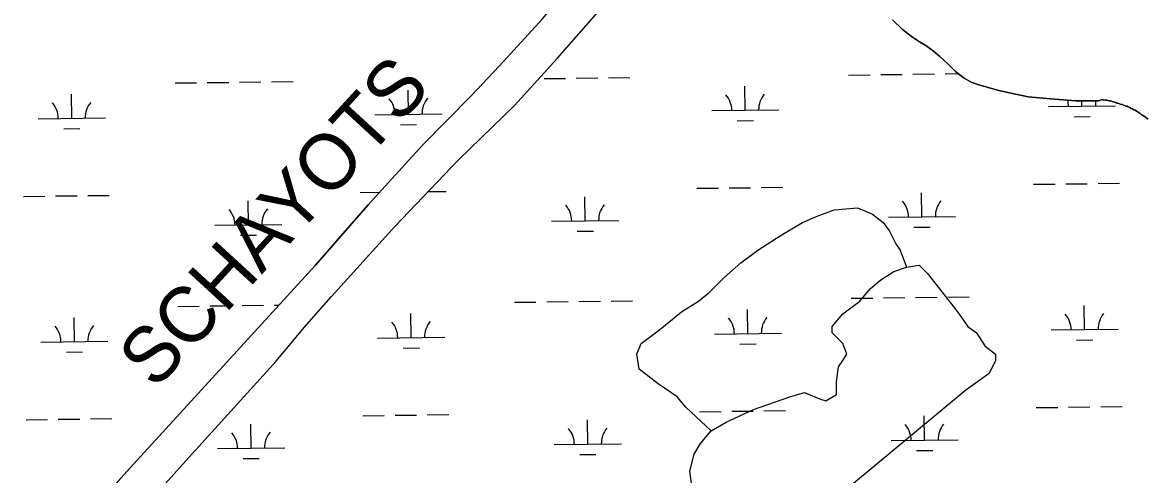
# Model space of a CAD drawing. Extents: x 3694830 to 3732949, y 415201 to 440970.
# Drawn here: x 3726626 to 3728302, y 422517 to 423190 of the extents above; entities that cross this region are included whole.
import ezdxf

# ---------------------------------------------------------------- set-up
doc = ezdxf.new("R2010")
doc.units = 0
for name, color, linetype in [('V-RIVR-IDEN', 7, 'Continuous'), ('V-TOPO-SHOR', 7, 'Continuous'), ('V-WETL-SWMP', 7, 'Continuous')]:
    doc.layers.add(name, color=color, linetype=linetype)

msp = doc.modelspace()

# ---------------------------------------------------------------- linework, layer by layer
at = {"layer": 'V-TOPO-SHOR'}
for points in [[(3726945.6, 422700.8), (3727062.3, 422828.5), (3727141, 422918.6), (3727222, 423007.5), (3727294, 423080.2), (3727336.7, 423125.3), (3727400.8, 423195.6), (3727455, 423260.5), (3727512.3, 423320.5), (3727598.2, 423420.5), (3727642.5, 423472.3), (3727657.8, 423496.8)], [(3727003.7, 422685.6), (3727045.6, 422735.8), (3727086.4, 422781.7), (3727180.5, 422886), (3727275.4, 422985.2), (3727359.2, 423066.2), (3727422.5, 423136.2), (3727494.9, 423218.4), (3727580.7, 423311.6), (3727639.2, 423378.4), (3727670.9, 423411.6), (3727693, 423428.2), (3727706.5, 423438.9), (3727727.3, 423444.2)], [(3728229.6, 423073.1), (3728195.6, 423073.2), (3728158, 423076.3), (3728124.8, 423079.5), (3728098.7, 423084.6), (3728079, 423089), (3728063.6, 423093.8), (3728051.3, 423097.3), (3728039.8, 423101.3), (3728029.2, 423107.2), (3728016.5, 423117.1), (3728004.7, 423128.2), (3727993.2, 423139.2), (3727983.7, 423147.1), (3727973.8, 423154.7), (3727962.8, 423161.4), (3727950.9, 423169.3), (3727937.5, 423179.6), (3727922.5, 423193.8)], [(3728303.4, 423045.8), (3728302.1, 423046.9), (3728300.1, 423048.5), (3728298.9, 423049.7), (3728296.4, 423051.2), (3728295.2, 423052), (3728293.2, 423053.2), (3728291.1, 423055.1), (3728289.5, 423055.9), (3728287.5, 423057.1), (3728286.2, 423057.8), (3728284.2, 423059.4), (3728282.2, 423059.8), (3728280.1, 423061.3), (3728278.1, 423062.1), (3728276.1, 423063.2), (3728273.6, 423064.4), (3728272.4, 423065.2), (3728270, 423065.5), (3728268, 423066.3), (3728266.4, 423067.1), (3728264.7, 423067.8), (3728261.5, 423068.6), (3728259.9, 423069.3), (3728258.3, 423069.7), (3728256.7, 423070.1), (3728255.4, 423070.8), (3728253.8, 423071.2), (3728251.4, 423071.6), (3728249.8, 423072.3), (3728248.6, 423072.7), (3728247, 423073.1), (3728244.9, 423073.4), (3728242.5, 423074.2), (3728241.3, 423074.2), (3728240.1, 423074.1), (3728238.5, 423074.5), (3728236.5, 423074.9), (3728235.3, 423075.2), (3728229.6, 423073.1)], [(3727652.1, 422582), (3727614.2, 422616.8), (3727601.5, 422632.6), (3727573.1, 422651.6), (3727544.6, 422673.7), (3727541.4, 422695.9), (3727547.8, 422711.7), (3727573.1, 422730.7), (3727607.9, 422759.1), (3727633.2, 422774.9), (3727649, 422787.6), (3727671.1, 422809.7), (3727696.4, 422831.9), (3727721.7, 422850.9), (3727756.5, 422873), (3727788.2, 422892), (3727810.3, 422901.5), (3727835.6, 422911), (3727870.4, 422914.1), (3727892.6, 422904.6), (3727908.4, 422892), (3727917.9, 422879.3), (3727927.4, 422860.4), (3727933.7, 422850.9), (3727943.2, 422825.6)], [(3727626.8, 422474.4), (3727620.5, 422521.9), (3727626.8, 422547.2), (3727636.3, 422563), (3727652.1, 422582), (3727674.3, 422594.6), (3727715.4, 422613.6), (3727769.2, 422632.6), (3727791.3, 422638.9), (3727813.5, 422629.4), (3727823, 422626.3), (3727838.8, 422635.8), (3727838.8, 422654.7), (3727841.9, 422676.9), (3727848.3, 422686.4), (3727854.6, 422695.9), (3727848.3, 422711.7), (3727832.5, 422727.5), (3727832.5, 422737), (3727848.3, 422756), (3727873.6, 422774.9), (3727889.4, 422793.9), (3727905.2, 422806.6), (3727924.2, 422819.2), (3727943.2, 422825.6), (3727962.2, 422828.7), (3727974.8, 422816.1), (3728019.1, 422759.1), (3728034.9, 422737), (3728047.6, 422727.5), (3728060.2, 422708.5), (3728076, 422695.9), (3728076, 422686.4), (3728066.5, 422667.4), (3728031.7, 422642.1), (3727826.1, 422471.3)], [(3725373.2, 420930.2), (3725395.2, 420953.7), (3725453.5, 421021.6), (3725582.1, 421171.4), (3725680.1, 421276), (3725787.7, 421396.6), (3725977.2, 421612.5), (3726142.5, 421797.2), (3726227.5, 421895.7), (3726337.8, 422019.2), (3726533.7, 422239.8), (3726685, 422414.2), (3726708.7, 422440.5), (3726786.4, 422526.5), (3726945.6, 422700.8)], [(3726567.1, 422199.6), (3726633.4, 422270.6), (3726672.8, 422313.8), (3726715.1, 422364.9), (3726751, 422406.4), (3726798.4, 422458.6), (3726869.2, 422537.1), (3727003.7, 422685.6)]]:
    msp.add_lwpolyline(points, dxfattribs=at)
at = {"layer": 'V-WETL-SWMP'}
for p, q in [((3727422.5, 423136.2), (3727494.9, 423218.4)), ((3727400.8, 423195.6), (3727336.7, 423125.3)), ((3727922.5, 423193.8), (3727937.5, 423179.6)), ((3727937.5, 423179.6), (3727950.9, 423169.3)), ((3727950.9, 423169.3), (3727962.8, 423161.4)), ((3727962.8, 423161.4), (3727973.8, 423154.7)), ((3727973.8, 423154.7), (3727983.7, 423147.1)), ((3727983.7, 423147.1), (3727993.2, 423139.2)), ((3727336.7, 423125.3), (3727294, 423080.2)), ((3727359.2, 423066.2), (3727422.5, 423136.2)), ((3727993.2, 423139.2), (3728004.7, 423128.2)), ((3728004.7, 423128.2), (3728016.5, 423117.1)), ((3727499, 423107.6), (3727531, 423108)), ((3727856.9, 423111.8), (3727888.9, 423112.2)), ((3727904.9, 423112.4), (3727936.9, 423112.8)), ((3727952.9, 423113), (3727984.9, 423113.4)), ((3728000.9, 423113.6), (3728020.7, 423113.8)), ((3728016.5, 423117.1), (3728029.2, 423107.2)), ((3726853.1, 423099.9), (3726885.1, 423100.3)), ((3726901.1, 423100.5), (3726933.1, 423100.8)), ((3726949.1, 423101), (3726981.1, 423101.4)), ((3726997.1, 423101.6), (3727029.1, 423102)), ((3727403, 423106.4), (3727435, 423106.8)), ((3727451, 423107), (3727483, 423107.4)), ((3727702.9, 423059.3), (3727702.5, 423095.3)), ((3728029.2, 423107.2), (3728039.8, 423101.3)), ((3728039.8, 423101.3), (3728051.3, 423097.3)), ((3728051.3, 423097.3), (3728063.6, 423093.8)), ((3728063.6, 423093.8), (3728079, 423089)), ((3726699.2, 423047.3), (3726698.7, 423083.3)), ((3727201, 423053.3), (3727200.6, 423089.3)), ((3727294, 423080.2), (3727222, 423007.5)), ((3728079, 423089), (3728098.7, 423084.6)), ((3728098.7, 423084.6), (3728124.8, 423079.5)), ((3728124.8, 423079.5), (3728158, 423076.3)), ((3728158, 423076.3), (3728195.6, 423073.1)), ((3728229.6, 423073.1), (3728235.3, 423075.2)), ((3728235.3, 423075.2), (3728236.5, 423074.9)), ((3728236.5, 423074.9), (3728240.1, 423074.1)), ((3728240.1, 423074.1), (3728242.5, 423074.2)), ((3728242.5, 423074.2), (3728244.9, 423073.4)), ((3727275.4, 422985.2), (3727359.2, 423066.2)), ((3727652.9, 423058.7), (3727752.9, 423059.9)), ((3728154.8, 423064.7), (3728254.8, 423065.9)), ((3728195.6, 423073.1), (3728229.6, 423073.1)), ((3728204.8, 423065.3), (3728204.7, 423073.1)), ((3728244.9, 423073.4), (3728248.6, 423072.7)), ((3728248.6, 423072.7), (3728249.8, 423072.3)), ((3728249.8, 423072.3), (3728251.4, 423071.6)), ((3728251.4, 423071.6), (3728253.8, 423071.2)), ((3728253.8, 423071.2), (3728255.4, 423070.8)), ((3728255.4, 423070.8), (3728256.7, 423070.1)), ((3728256.7, 423070.1), (3728259.9, 423069.3)), ((3728259.9, 423069.3), (3728261.5, 423068.6)), ((3728261.5, 423068.6), (3728264.7, 423067.8)), ((3728264.7, 423067.8), (3728268, 423066.3)), ((3728268, 423066.3), (3728270, 423065.5)), ((3728270, 423065.5), (3728272.4, 423065.2)), ((3728272.4, 423065.2), (3728273.6, 423064.4)), ((3728273.6, 423064.4), (3728276.1, 423063.2)), ((3728276.1, 423063.2), (3728278.1, 423062.1)), ((3728278.1, 423062.1), (3728280.1, 423061.3)), ((3728280.1, 423061.3), (3728282.2, 423059.8)), ((3728282.2, 423059.8), (3728284.2, 423059.4)), ((3728284.2, 423059.4), (3728286.2, 423057.8)), ((3728286.2, 423057.8), (3728287.5, 423057.1)), ((3726649.2, 423046.7), (3726749.2, 423047.9)), ((3727151, 423052.7), (3727251, 423053.9)), ((3727691.1, 423043.7), (3727715.1, 423044)), ((3728193, 423049.7), (3728217, 423050)), ((3728287.5, 423057.1), (3728289.5, 423055.9)), ((3728289.5, 423055.9), (3728291.1, 423055.1)), ((3728291.1, 423055.1), (3728293.2, 423053.2)), ((3728293.2, 423053.2), (3728295.2, 423052)), ((3728295.2, 423052), (3728298.9, 423049.7)), ((3728298.9, 423049.7), (3728300.1, 423048.5)), ((3728300.1, 423048.5), (3728302.1, 423046.9)), ((3728302.1, 423046.9), (3728303.4, 423045.8)), ((3726687.4, 423031.7), (3726711.3, 423032)), ((3727189.2, 423037.7), (3727213.2, 423038)), ((3727222, 423007.5), (3727141, 422918.6)), ((3727180.5, 422886), (3727275.4, 422985.2)), ((3727630.9, 422943), (3727662.9, 422943.4)), ((3727678.9, 422943.5), (3727710.9, 422943.9)), ((3727726.9, 422944.1), (3727758.9, 422944.5)), ((3728132.8, 422949), (3728164.8, 422949.3)), ((3728180.8, 422949.5), (3728212.8, 422949.9)), ((3728228.8, 422950.1), (3728260.7, 422950.5)), ((3726627.1, 422931), (3726659.1, 422931.4)), ((3726675.1, 422931.6), (3726707.1, 422932)), ((3726723.1, 422932.1), (3726755.1, 422932.5)), ((3726962.5, 422888.6), (3726962.1, 422924.6)), ((3727129, 422937), (3727158, 422937.3)), ((3727230.4, 422938.2), (3727257, 422938.5)), ((3727464.4, 422894.5), (3727464, 422930.5)), ((3727966.3, 422900.5), (3727965.8, 422936.5)), ((3727141, 422918.6), (3727062.3, 422828.5)), ((3727414.4, 422894), (3727514.4, 422895.1)), ((3727916.3, 422899.9), (3728016.3, 422901.1)), ((3726912.5, 422888), (3727012.5, 422889.2)), ((3726950.7, 422873), (3726974.7, 422873.3)), ((3727086.4, 422781.7), (3727180.5, 422886)), ((3727452.6, 422879), (3727476.6, 422879.3)), ((3727954.4, 422885), (3727978.4, 422885.2)), ((3727062.3, 422828.5), (3726945.6, 422700.8)), ((3727045.6, 422735.8), (3727086.4, 422781.7)), ((3727359, 422773.2), (3727391, 422773.6)), ((3727407, 422773.8), (3727439, 422774.2)), ((3727455, 422774.4), (3727487, 422774.7)), ((3727503, 422774.9), (3727535, 422775.3)), ((3727860.9, 422779.2), (3727892.9, 422779.6)), ((3727908.9, 422779.8), (3727940.9, 422780.2)), ((3727956.8, 422780.3), (3727988.8, 422780.7)), ((3728004.8, 422780.9), (3728036.8, 422781.3)), ((3726857.1, 422767.2), (3726889.1, 422767.6)), ((3726905.1, 422767.8), (3726937.1, 422768.2)), ((3726953.1, 422768.4), (3726985.1, 422768.8)), ((3727001.1, 422768.9), (3727007.9, 422769)), ((3727205, 422720.6), (3727204.6, 422756.6)), ((3727706.9, 422726.6), (3727706.5, 422762.6)), ((3728208.8, 422732.6), (3728208.3, 422768.6)), ((3726703.1, 422714.6), (3726702.7, 422750.6)), ((3727003.7, 422685.6), (3727045.6, 422735.8)), ((3727656.9, 422726), (3727756.9, 422727.2)), ((3728158.8, 422732), (3728258.7, 422733.2)), ((3726653.1, 422714), (3726753.1, 422715.2)), ((3727155, 422720), (3727255, 422721.2)), ((3727193.2, 422705.1), (3727217.2, 422705.3)), ((3727695.1, 422711), (3727719.1, 422711.3)), ((3728196.9, 422717), (3728220.9, 422717.3)), ((3726691.3, 422699.1), (3726715.3, 422699.4)), ((3726945.6, 422700.8), (3726786.4, 422526.5)), ((3726869.2, 422537.1), (3727003.7, 422685.6)), ((3727133, 422604.3), (3727165, 422604.7)), ((3727181, 422604.9), (3727213, 422605.3)), ((3727229, 422605.5), (3727261, 422605.9)), ((3727634.9, 422610.3), (3727666.9, 422610.7)), ((3727682.9, 422610.9), (3727714.8, 422611.3)), ((3727730.8, 422611.5), (3727762.8, 422611.8)), ((3728136.7, 422616.3), (3728168.7, 422616.7)), ((3728184.7, 422616.9), (3728216.7, 422617.3)), ((3728232.7, 422617.4), (3728264.7, 422617.8)), ((3726631.1, 422598.3), (3726663.1, 422598.7)), ((3726679.1, 422598.9), (3726711.1, 422599.3)), ((3726727.1, 422599.5), (3726759.1, 422599.9)), ((3726966.5, 422555.9), (3726966.1, 422591.9)), ((3727468.4, 422561.9), (3727467.9, 422597.9)), ((3727970.2, 422567.9), (3727969.8, 422603.9)), ((3726916.5, 422555.3), (3727016.5, 422556.5)), ((3727418.4, 422561.3), (3727518.4, 422562.5)), ((3727920.2, 422567.3), (3728020.2, 422568.5)), ((3726954.7, 422540.3), (3726978.7, 422540.6)), ((3727456.5, 422546.3), (3727480.5, 422546.6)), ((3727958.4, 422552.3), (3727982.4, 422552.6)), ((3726786.4, 422526.5), (3726708.7, 422440.5)), ((3726798.4, 422458.6), (3726869.2, 422537.1))]:
    msp.add_line(p, q, dxfattribs=at)
for centre, start, end in [((3727145.8, 423053.1), 359.9115, 41.4552), ((3727256.3, 423054.4), 139.9115, 181.4552), ((3727647.7, 423059.1), 359.9115, 41.4552), ((3727758.1, 423060.4), 139.9115, 181.4552), ((3728149.5, 423065.1), 359.9115, 14.9521), ((3726643.9, 423047.1), 359.9115, 41.4552), ((3726754.4, 423048.4), 139.9115, 181.4552), ((3728260, 423066.4), 168.9573, 181.4552), ((3727911, 422900.4), 359.9115, 41.4552), ((3728021.5, 422901.7), 139.9115, 181.4552), ((3726907.3, 422888.4), 359.9115, 41.4552), ((3727017.7, 422889.7), 139.9115, 181.4552), ((3727409.1, 422894.4), 359.9115, 41.4552), ((3727519.6, 422895.7), 139.9115, 181.4552), ((3728153.5, 422732.4), 359.9115, 41.4552), ((3728264, 422733.7), 139.9115, 181.4552), ((3727149.8, 422720.4), 359.9115, 41.4552), ((3727260.2, 422721.8), 139.9115, 181.4552), ((3727651.6, 422726.4), 359.9115, 41.4552), ((3727762.1, 422727.8), 139.9115, 181.4552), ((3726647.9, 422714.5), 359.9115, 41.4552), ((3726758.4, 422715.8), 139.9115, 181.4552), ((3727915, 422567.7), 359.9115, 41.4552), ((3728025.5, 422569), 139.9115, 181.4552), ((3726911.2, 422555.7), 359.9115, 41.4552), ((3727021.7, 422557), 139.9115, 181.4552), ((3727413.1, 422561.7), 359.9115, 41.4552), ((3727523.6, 422563), 139.9115, 181.4552)]:
    msp.add_arc(centre, 35.2, start, end, dxfattribs=at)

# ---------------------------------------------------------------- texts
at = {"layer": 'V-RIVR-IDEN'}
msp.add_text('SCHAYOTS', height=83, rotation=47.4639, dxfattribs=at).set_placement((3726823.6, 422641.4))

doc.saveas('drawing.dxf')
